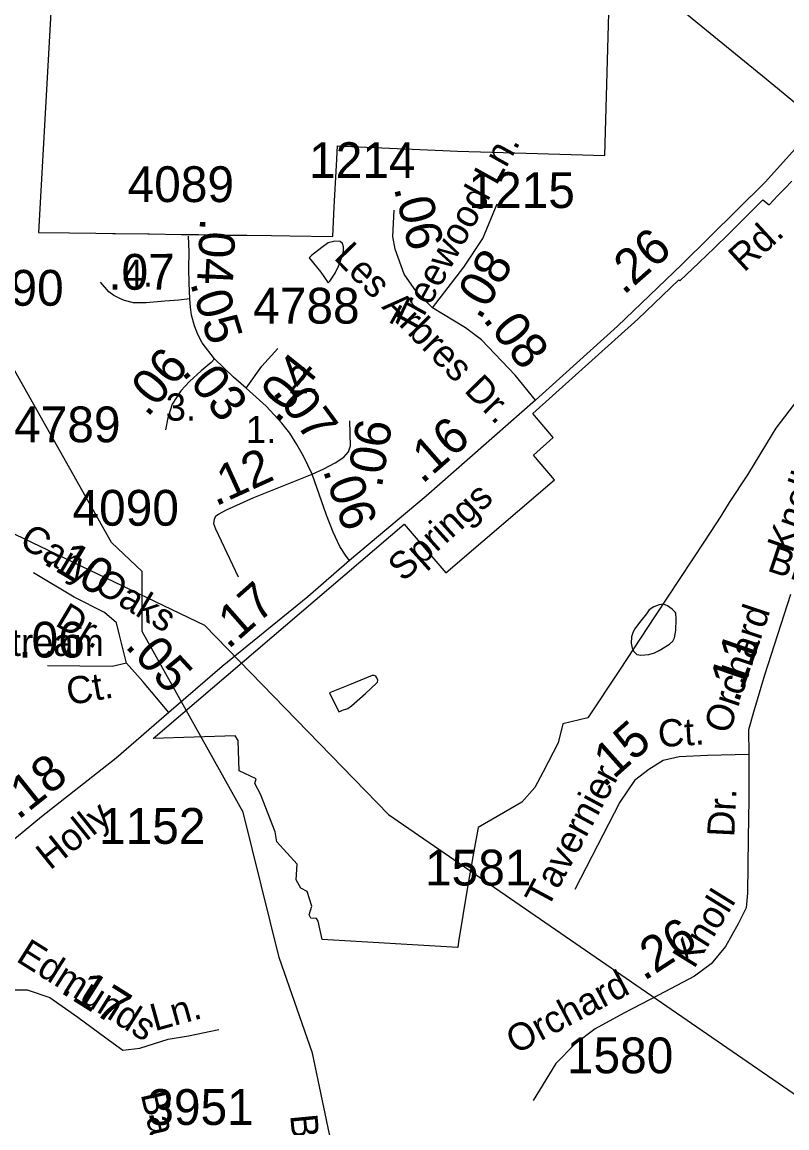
# Model space of a CAD drawing. Extents: x 2001466 to 2224147, y 644118 to 847247.
# Drawn here: x 2064849 to 2067521, y 704520 to 708382 of the extents above; entities that cross this region are included whole.
import ezdxf

# ---------------------------------------------------------------- set-up
doc = ezdxf.new("R2010")
doc.units = 0
for name, color, linetype in [('Exist Boundary Political City Limit New', 7, 'Continuous'), ('Exist Hydrographic Creek Single Shore', 7, 'Continuous'), ('Exist Hydrographic Misc Water Feature', 7, 'Continuous'), ('Exist Road Non-System Type 51 Label', 7, 'Continuous'), ('Exist Road Secondary Mileage Hundredths English Label', 7, 'Continuous'), ('Exist Road Secondary Type 51 Attributed', 7, 'Continuous'), ('Exist Road Secondary Type 51 Label', 7, 'Continuous'), ('Exist Road Secondary Type 51 Number Label', 7, 'Continuous'), ('Exist Utilities Electrical Transmission Line', 7, 'Continuous'), ('Map Preparation Boundary City Limit Buffer Line', 7, 'Continuous')]:
    doc.layers.add(name, color=color, linetype=linetype)

msp = doc.modelspace()

# ---------------------------------------------------------------- linework, layer by layer
at = {"layer": 'Exist Boundary Political City Limit New'}
for points in [[(2064963.9, 708667.1), (2064906.8, 707647.5), (2065015.1, 707646.1), (2065106.6, 707644.6), (2065166.4, 707643.9), (2065175.4, 707643.6), (2065289, 707642.1), (2065292.8, 707642.2), (2065406, 707640.6), (2065466, 707639.6), (2065566, 707638.2), (2065629.8, 707637.2), (2065633, 707637.2), (2065634.6, 707637.3), (2065720.5, 707636.2), (2065784.4, 707635.2), (2065934.8, 707632.9), (2065940.2, 707736.5), (2065948.1, 707881), (2065951.9, 707949.2), (2066025.6, 707946.1), (2066318.8, 707932.9), (2066370.4, 707931.2), (2066610.9, 707924.5), (2066885.5, 707916.4), (2066903.6, 708580.2)], [(2067664, 707200.9), (2067482.9, 706964.1), (2067470, 706942.8), (2067383.9, 706800.6), (2067319.8, 706704.7), (2067290.4, 706656.1), (2067233.2, 706569.3), (2067147.2, 706439), (2067061.4, 706308.7), (2066935.9, 706119.2), (2066825.5, 705952.4), (2066738.8, 705931.6), (2066722, 705864.4), (2066669.9, 705764.2), (2066641.1, 705708.9), (2066595.1, 705657.9), (2066575, 705646.1), (2066442.4, 705568.8), (2066427.6, 705486.3), (2066403.8, 705353.4), (2066374.6, 705170.5), (2066371.5, 705150.8), (2065897.2, 705178), (2065884.2, 705241.8), (2065877.8, 705251.4), (2065858.1, 705252.4), (2065852.5, 705264.8), (2065861.8, 705294.8), (2065845.5, 705345.6), (2065823.2, 705357.7), (2065807, 705386.1), (2065810.4, 705441.8), (2065739.2, 705518.9), (2065733.8, 705554.3), (2065682.4, 705685.9), (2065662.2, 705723.4), (2065667.4, 705739.2), (2065608, 705767.4), (2065604.5, 705872.7), (2065593.4, 705889.9), (2065306.9, 705880.6), (2066184.4, 706628.9), (2066329.6, 706458.9), (2066709.8, 706783.7), (2066636.1, 706869.6), (2066704.2, 706930.8), (2066633.5, 707014.9), (2067000.1, 707344.6), (2067143.8, 707481.4), (2067147.4, 707477.8), (2067215, 707542.2), (2067268.2, 707593.5), (2067318.4, 707642.4), (2067369, 707692.5), (2067419.4, 707743.1), (2067437.5, 707761.1), (2067458.8, 707744.1), (2067490.1, 707775.7), (2067514.6, 707800.9), (2067538.6, 707826.7)]]:
    msp.add_lwpolyline(points, dxfattribs=at)
at = {"layer": 'Exist Hydrographic Creek Single Shore'}
for points in [[(2065269.4, 706379.4), (2065269.4, 706463.6), (2065161.3, 706564.2), (2064734.4, 707321), (2064684.4, 707479.4), (2064650.4, 707736), (2064616.5, 708353.6), (2064540.4, 708604.4), (2064273.5, 709003.6), (2064014.5, 709268), (2063530.6, 709576.5)], [(2066370.1, 701890.9), (2066243.2, 702500.2), (2066059.3, 702815.6), (2066034.3, 702940.8), (2066050.2, 703298), (2066149.3, 703624.1), (2066140.3, 703906.5), (2065923.3, 704498.2), (2065864.3, 704781.5), (2065747.4, 705115.3), (2065621.3, 705623.1), (2065269.4, 706253.6), (2065269.4, 706379.4)]]:
    msp.add_lwpolyline(points, dxfattribs=at)
at = {"layer": 'Exist Hydrographic Misc Water Feature'}
for points in [[(2065892.8, 707509), (2065918.6, 707471), (2065924.8, 707477), (2065942.6, 707505), (2065954.7, 707529.2), (2065968.6, 707567.2), (2065972.7, 707583.3), (2065972.3, 707597.1), (2065968.4, 707609.1), (2065960.6, 707615.1), (2065940.5, 707617), (2065932.5, 707614.9), (2065918.6, 707610.9), (2065896.9, 707594.8), (2065860.8, 707567), (2065852.6, 707558.9), (2065892.8, 707509)], [(2067010.7, 706291.3), (2066989.2, 706261.4), (2066982.8, 706249.4), (2066978.9, 706235.4), (2066976.9, 706213.3), (2066981.2, 706195.3), (2066986.7, 706183.4), (2066997, 706173.4), (2067010.7, 706171.3), (2067039.2, 706173.5), (2067058.9, 706179.4), (2067075.1, 706187.5), (2067110.6, 706209.3), (2067122.9, 706219.6), (2067128.6, 706231.3), (2067132.7, 706257.5), (2067134.6, 706297.3), (2067132.9, 706317.5), (2067130.5, 706321.5), (2067120.8, 706331.5), (2067104.4, 706343.3), (2067090.5, 706349.4), (2067074.5, 706347.4), (2067056.6, 706339.6), (2067040.4, 706329.4), (2067030.8, 706315.1), (2067010.7, 706291.3)], [(2065993.2, 706067.6), (2065923.1, 706039.2), (2065955.5, 705973.5), (2065961.5, 705975.5), (2065969.3, 705979.5), (2065987.3, 705985.3), (2065999.8, 705993.6), (2066049.6, 706037.5), (2066087.4, 706073.6), (2066091.5, 706077.4), (2066091.7, 706083.5), (2066089.2, 706091.6), (2066085.5, 706097.4), (2066079, 706099.6), (2066073, 706099.7), (2065993.2, 706067.6)]]:
    msp.add_lwpolyline(points, dxfattribs=at)
at = {"layer": 'Exist Road Secondary Type 51 Attributed'}
for points in [[(2067628.2, 708035.2), (2067448.3, 708182.1), (2067190.3, 708393.7), (2066882.2, 708648.7), (2066736.2, 708773.5), (2066630.9, 708859.5)], [(2067628.2, 708035.2), (2067561.4, 707951.8), (2067445.8, 707822.3), (2067154.6, 707534.9), (2066929, 707320.1), (2066642.6, 707061.2)], [(2066283.6, 707384.1), (2066392.5, 707526.2), (2066458.7, 707625.7), (2066509.2, 707747.3)], [(2066283.6, 707384.1), (2066226.8, 707439.4), (2066184.2, 707501), (2066152.6, 707589.4), (2066144.7, 707633.6), (2066149.4, 707725.2)], [(2065435, 707415.8), (2065433.5, 707470.2), (2065431.7, 707521.2), (2065433.4, 707579.5), (2065430.8, 707634.3)], [(2065435, 707415.8), (2065396.5, 707411.2), (2065348.5, 707407.1), (2065283.2, 707401.9), (2065238.8, 707402), (2065207.4, 707409.8), (2065190.5, 707416.4), (2065169.6, 707426.8), (2065152.6, 707439.9), (2065123.8, 707473.8)], [(2065522.1, 707205.4), (2065478.4, 707261.8), (2065463.4, 707291.1), (2065452.2, 707320.7), (2065441.2, 707358.9), (2065437.9, 707386.4), (2065435, 707415.8)], [(2066642.6, 707061.2), (2066572.3, 707148.8), (2066454, 707272), (2066398.8, 707314.6), (2066283.6, 707384.1)], [(2065632.7, 707103.7), (2065687.1, 707180.1), (2065742.9, 707241.8)], [(2065522.1, 707205.4), (2065510.2, 707193.5), (2065474.6, 707164.4), (2065434.2, 707127.3), (2065404.4, 707094.1), (2065373.7, 707048.1), (2065358.3, 706999.8), (2065350.7, 706958)], [(2065632.7, 707103.7), (2065588.3, 707141.5), (2065522.1, 707205.4)], [(2065862.9, 706803.3), (2065832.2, 706866.4), (2065809.2, 706906.2), (2065784.3, 706946.5), (2065757.4, 706981), (2065701.8, 707040.4), (2065632.7, 707103.7)], [(2066642.6, 707061.2), (2066261.5, 706726.4), (2065993.5, 706501.8)], [(2065862.9, 706803.3), (2065903.3, 706821.5), (2065942.7, 706842.9), (2065973.1, 706862.6), (2065989.2, 706881.4), (2065997.2, 706901.9), (2065994.5, 706989.6)], [(2065605.6, 706444), (2065526.3, 706611), (2065519.1, 706630.2), (2065521.5, 706645.8), (2065526.3, 706657.8), (2065535.9, 706663.8), (2065563.6, 706678.3), (2065658.5, 706721.5), (2065862.9, 706803.3)], [(2065993.5, 706501.8), (2065981.1, 706517.1), (2065959, 706550.4), (2065936.5, 706600.9), (2065913.3, 706659.7), (2065862.9, 706803.3)], [(2065993.5, 706501.8), (2065847.2, 706374.3), (2065548.2, 706131.1), (2065362, 705970.8)], [(2065214.5, 706142.9), (2065189.2, 706240.8), (2065179.7, 706283.5), (2065137.1, 706319.8), (2065031.4, 706373.5), (2064889.4, 706458.7)], [(2067534.2, 706383.5), (2067443.5, 706101.6), (2067404.5, 705972.6), (2067387, 705910.5), (2067388.6, 705824.5)], [(2065214.5, 706142.9), (2065164, 706131.9), (2064938.3, 706133.4)], [(2065362, 705970.8), (2065271.3, 706079.7), (2065214.5, 706142.9)], [(2065362, 705970.8), (2065177.8, 705811.3), (2064917.8, 705606), (2064660.6, 705396)], [(2067388.6, 705824.5), (2067387.8, 705668.4), (2067386.2, 705532.2), (2067384.2, 705339.5), (2067378.6, 705288.6), (2067350.8, 705232.8), (2067307, 705154), (2067256.5, 705092.7), (2067198.4, 705049.7), (2067072.3, 704983.6), (2066952.1, 704921.5), (2066851.9, 704866.5), (2066780.6, 704813.2), (2066713.8, 704744.7), (2066635, 704616.5)], [(2067388.6, 705824.5), (2067243.8, 705821.3), (2067145.1, 705816.5), (2067089.4, 705803.8), (2067038.5, 705771.9), (2066989.1, 705733.7), (2066938.2, 705657.3), (2066780.2, 705352.3)], [(2064675.6, 704971.2), (2064788.4, 705002.8), (2064867.3, 705002.8), (2064946.2, 704976), (2065044, 704906.5), (2065141.9, 704835.4), (2065201.8, 704791.2), (2065260.2, 704799.1), (2065359.6, 704830.7), (2065430.7, 704841.7), (2065536.4, 704863.9)]]:
    msp.add_lwpolyline(points, dxfattribs=at)
at = {"layer": 'Exist Utilities Electrical Transmission Line'}
msp.add_lwpolyline([(2062878, 707468.2), (2062879.5, 707467.3), (2062901.6, 707459.3), (2063013.6, 707411.4), (2063127.6, 707369.7), (2063361.6, 707275.9), (2063547.6, 707204.3), (2063685.7, 707142.5), (2064005.9, 706985), (2064708.9, 706648), (2065486.4, 706275.4), (2066129.2, 705614.5), (2068549.7, 703948.7)], dxfattribs=at)
at = {"layer": 'Map Preparation Boundary City Limit Buffer Line'}
for points in [[(2064963.9, 708667.1), (2064906.8, 707647.5), (2065015.1, 707646.1), (2065106.6, 707644.6), (2065166.4, 707643.9), (2065175.4, 707643.6), (2065289, 707642.1), (2065292.8, 707642.2), (2065406, 707640.6), (2065466, 707639.6), (2065566, 707638.2), (2065629.8, 707637.2), (2065633, 707637.2), (2065634.6, 707637.3), (2065720.5, 707636.2), (2065784.4, 707635.2), (2065934.8, 707632.9), (2065940.2, 707736.5), (2065948.1, 707881), (2065951.9, 707949.2), (2066025.6, 707946.1), (2066318.8, 707932.9), (2066370.4, 707931.2), (2066610.9, 707924.5), (2066885.5, 707916.4), (2066903.6, 708580.2)], [(2067664, 707200.9), (2067482.9, 706964.1), (2067470, 706942.8), (2067383.9, 706800.6), (2067319.8, 706704.7), (2067290.4, 706656.1), (2067233.2, 706569.3), (2067147.2, 706439), (2067061.4, 706308.7), (2066935.9, 706119.2), (2066825.5, 705952.4), (2066738.8, 705931.6), (2066722, 705864.4), (2066669.9, 705764.2), (2066641.1, 705708.9), (2066595.1, 705657.9), (2066575, 705646.1), (2066442.4, 705568.8), (2066427.6, 705486.3), (2066403.8, 705353.4), (2066374.6, 705170.5), (2066371.5, 705150.8), (2065897.2, 705178), (2065884.2, 705241.8), (2065877.8, 705251.4), (2065858.1, 705252.4), (2065852.5, 705264.8), (2065861.8, 705294.8), (2065845.5, 705345.6), (2065823.2, 705357.7), (2065807, 705386.1), (2065810.4, 705441.8), (2065739.2, 705518.9), (2065733.8, 705554.3), (2065682.4, 705685.9), (2065662.2, 705723.4), (2065667.4, 705739.2), (2065608, 705767.4), (2065604.5, 705872.7), (2065593.4, 705889.9), (2065306.9, 705880.6), (2066184.4, 706628.9), (2066329.6, 706458.9), (2066709.8, 706783.7), (2066636.1, 706869.6), (2066704.2, 706930.8), (2066633.5, 707014.9), (2067000.1, 707344.6), (2067143.8, 707481.4), (2067147.4, 707477.8), (2067215, 707542.2), (2067268.2, 707593.5), (2067318.4, 707642.4), (2067369, 707692.5), (2067419.4, 707743.1), (2067437.5, 707761.1), (2067458.8, 707744.1), (2067490.1, 707775.7), (2067514.6, 707800.9), (2067538.6, 707826.7)]]:
    msp.add_lwpolyline(points, dxfattribs=at)

# ---------------------------------------------------------------- texts
at = {"layer": 'Exist Road Non-System Type 51 Label'}
for s, rotation, p in [('Banstead Ct.', 282.9327, (2065263.5, 704637.9)), ('Bamburgh Ln.', 275.4136, (2065785.8, 704564.4))]:
    msp.add_text(s, height=95, rotation=rotation, dxfattribs=at).set_placement(p)
at = {"layer": 'Exist Road Secondary Mileage Hundredths English Label'}
for s, rotation, p in [('.06', 283.8246, (2066147.5, 707802.4)), ('.04', 267.3374, (2065471.5, 707699.4)), ('.26', 41.3594, (2066951, 707425.8)), ('.07', 0.1855, (2065150.6, 707446.9)), ('.08', 59.0984, (2066449.1, 707338.1)), ('.05', 287.0582, (2065435.7, 707470.1)), ('.08', 308.2409, (2066456.3, 707342.9)), ('.06', 50.336, (2065287.6, 706998.5)), ('.04', 51.1257, (2065742.6, 706978.1)), ('.03', 308.6801, (2065403.3, 707158.6)), ('.07', 306.168, (2065722.2, 707089.7)), ('.06', 80.8074, (2066105.9, 706752.7)), ('.16', 41.3594, (2066247.3, 706766.1)), ('.12', 24.5768, (2065525.2, 706689.4)), ('.06', 289.2412, (2065899.1, 706816.7)), ('.10', 329.162, (2064918.9, 706492.6)), ('.17', 41.3594, (2065569.1, 706189)), ('.05', 312.6835, (2065205.9, 706200.8)), ('.11', 70.9029, (2067352.1, 706000.8)), ('.15', 41.7104, (2066881.4, 705705.3)), ('.18', 38.6713, (2064835.4, 705593.4)), ('.26', 33.0811, (2067021.8, 705031.3)), ('.17', 327.8662, (2064978.9, 704995.2))]:
    msp.add_text(s, height=125, rotation=rotation, dxfattribs=at).set_placement(p)
msp.add_text('.06', height=125, dxfattribs=at).set_placement((2064836.1, 706162.7))
at = {"layer": 'Exist Road Secondary Type 51 Label'}
for s, rotation, p in [('Treewood Ln.', 61.0162, (2066215.3, 707283.3)), ('Rd.', 42.7211, (2067371.6, 707505.6)), ('Les Arbres Dr.', 314.4871, (2065935, 707556.8)), ('Knoll', 70.4739, (2067539.6, 706524.8)), ('Springs', 42.0214, (2066180.9, 706424.5)), ('Cary Oaks', 329.162, (2064834.6, 706554.8)), ('Braywood Ct.', 341.555, (2067448.5, 706466.9)), ('Dr.', 329.162, (2064961.1, 706277)), ('Orchard', 71.5752, (2067319.1, 705892.1)), ('Ct.', 9.8702, (2065012.9, 705995.9)), ('Ct.', 3.3687, (2067073.3, 705849.8)), ('Tavernier', 61.713, (2066685, 705282.4)), ('Dr.', 87.2066, (2067337.3, 705534.8)), ('Holly', 38.6713, (2064947, 705418.2)), ('Knoll', 58.2554, (2067196.7, 705073.3)), ('Edmunds', 327.8662, (2064824.7, 705104.7)), ('Orchard', 28.011, (2066573.2, 704776)), ('Ln.', 15.5308, (2065312.9, 704857.4))]:
    msp.add_text(s, height=95, rotation=rotation, dxfattribs=at).set_placement(p)
for s, p in [('4. ', (2065201.1, 707457.5)), ('2.', (2065780, 707085.7)), ('3.', (2065351.2, 706990)), ('1.', (2065631.6, 706911.6)), ('Holly Stream ', (2064408.1, 706168.3))]:
    msp.add_text(s, height=95, dxfattribs=at).set_placement(p)
at = {"layer": 'Exist Road Secondary Type 51 Number Label'}
for s, p in [('1214', (2065852, 707837.2)), ('4089', (2065218, 707753.3)), ('1215', (2066408.8, 707732.5)), ('4790', (2064623, 707391.3)), ('4788', (2065656.7, 707328.9)), ('4789', (2064821.5, 706914.5)), ('4090', (2065025.5, 706623.2)), ('1152', (2065118.2, 705512.2)), ('1581', (2066257.1, 705366.8)), ('1580', (2066752.6, 704711.1)), ('3951', (2065286.9, 704530.7))]:
    msp.add_text(s, height=125, dxfattribs=at).set_placement(p)

doc.saveas('drawing.dxf')
